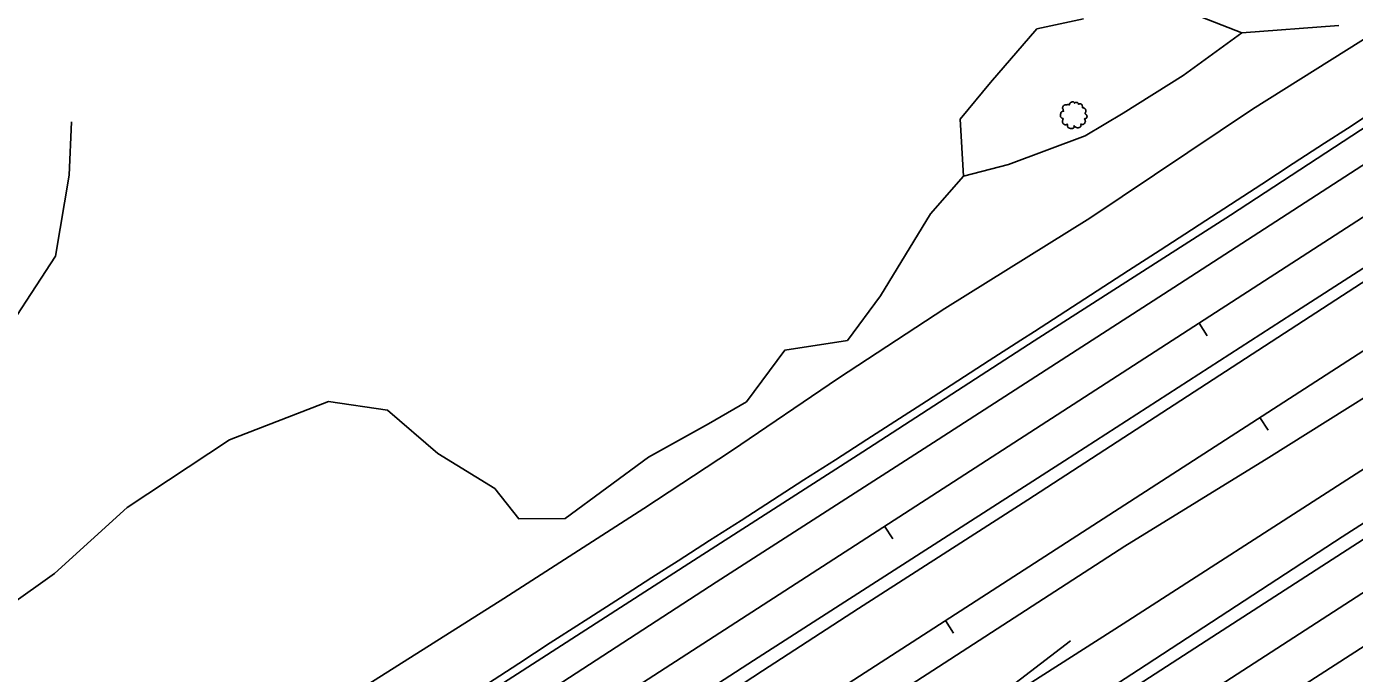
# Model space of a CAD drawing. Extents: x 1901471 to 1963503, y 756461 to 799997.
# Drawn here: x 1921162 to 1921516.9, y 768010.3 to 768183.1 of the extents above; entities that cross this region are included whole.
import ezdxf

# ---------------------------------------------------------------- set-up
doc = ezdxf.new("R2010")
doc.units = 0
for name, color, linetype in [('RD_DTM_BkLn1', 7, 'Continuous'), ('RD_EX_Fence_Other', 7, 'Continuous'), ('RD_EX_H2O', 7, 'Continuous'), ('RD_EX_Road', 7, 'Continuous'), ('RD_EX_VEG', 7, 'Continuous'), ('RD_HC_Cl', 7, 'Continuous'), ('RD_HC_Data_Tic', 7, 'Continuous')]:
    doc.layers.add(name, color=color, linetype=linetype)

# ---------------------------------------------------------------- blocks, each defined once
blk = doc.blocks.new('T2')
at = {"layer": 'RD_EX_VEG'}
for points in [[(0.05233333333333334, 7.213166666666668), (-0.24750000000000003, 7.238166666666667), (-0.5723333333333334, 7.138166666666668), (-0.8222500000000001, 7.038250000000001), (-1.0471666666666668, 6.963250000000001), (-1.2720833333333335, 6.863250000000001), (-1.5719166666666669, 6.688416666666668), (-1.7968333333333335, 6.488416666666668), (-1.9218333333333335, 6.2385833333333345), (-1.9718333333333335, 6.013666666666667), (-2.0217500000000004, 5.738833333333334), (-2.0217500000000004, 5.563833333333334), (-2.146666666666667, 5.538833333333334), (-2.296666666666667, 5.563833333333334), (-2.5465000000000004, 5.638833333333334), (-2.796416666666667, 5.638833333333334), (-3.0463333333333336, 5.638833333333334), (-3.3961666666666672, 5.613833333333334), (-3.7460000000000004, 5.613833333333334), (-4.020833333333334, 5.563833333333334), (-4.345750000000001, 5.513916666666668), (-4.720583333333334, 5.389000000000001), (-5.0704166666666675, 5.264000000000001), (-5.37025, 5.014083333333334), (-5.620166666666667, 4.539333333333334), (-5.745166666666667, 4.189500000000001), (-5.895083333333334, 3.9395833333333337), (-5.745166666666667, 3.489833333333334), (-5.570166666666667, 3.139916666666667), (-5.545250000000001, 2.9400000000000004), (-5.470250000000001, 2.5152500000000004), (-5.37025, 2.2903333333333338), (-5.245333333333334, 2.0903333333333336), (-5.320250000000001, 2.065416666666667), (-5.695166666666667, 2.015416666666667), (-5.995000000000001, 1.9155000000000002), (-6.419833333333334, 1.6905833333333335), (-6.644750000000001, 1.465666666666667), (-6.744750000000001, 1.1407500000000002), (-6.769666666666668, 0.7909166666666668), (-6.869583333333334, 0.5910833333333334), (-6.944583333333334, 0.3161666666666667), (-6.969583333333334, 0.2411666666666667), (-7.019583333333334, -0.08366666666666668), (-6.9195833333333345, -0.5335000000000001), (-6.894583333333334, -0.8833333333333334), (-6.769666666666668, -1.1082500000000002), (-6.619750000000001, -1.2830833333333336), (-6.444833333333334, -1.5330000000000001), (-6.045000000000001, -1.7579166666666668), (-5.7201666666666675, -1.8579166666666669), (-5.520250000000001, -1.8828333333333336), (-5.695166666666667, -2.382666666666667), (-5.745166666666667, -2.7325000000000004), (-5.870083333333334, -3.132333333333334), (-5.870083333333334, -3.2072500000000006), (-5.920000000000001, -3.682083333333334), (-5.770166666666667, -4.007000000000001), (-5.695166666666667, -4.38175), (-5.520250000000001, -4.606666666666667), (-5.245333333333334, -4.906583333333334), (-4.9205000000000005, -5.131416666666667), (-4.420666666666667, -5.256416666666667), (-4.020833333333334, -5.231416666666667), (-3.4460833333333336, -5.056500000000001), (-3.1962500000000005, -4.9815000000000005), (-3.2212500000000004, -5.156416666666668), (-3.1962500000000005, -5.531333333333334), (-3.1962500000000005, -5.956083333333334), (-3.0463333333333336, -6.280916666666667), (-2.946333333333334, -6.555833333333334), (-2.796416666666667, -6.805750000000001), (-2.4715000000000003, -7.030583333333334), (-2.07175, -7.1055833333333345), (-1.6469166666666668, -7.2555000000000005), (-1.1970833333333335, -7.330500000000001), (-0.6973333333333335, -7.355500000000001), (-0.09758333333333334, -7.205583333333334), (0.17725000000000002, -7.080583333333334), (0.27725000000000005, -6.905666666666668), (0.47716666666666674, -6.530833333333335), (0.4271666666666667, -6.3059166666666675), (0.4521666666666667, -5.706166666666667), (0.5520833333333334, -5.881166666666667), (0.7270833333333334, -6.231000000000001), (1.2268333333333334, -6.530833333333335), (1.626666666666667, -6.705750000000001), (2.101416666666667, -6.8557500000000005), (2.4013333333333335, -6.930666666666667), (2.8760833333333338, -6.8557500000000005), (3.2510000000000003, -6.780750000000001), (3.6257500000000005, -6.655750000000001), (3.9256666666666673, -6.380916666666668), (4.100583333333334, -6.106000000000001), (4.1505833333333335, -5.831166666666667), (4.2255, -5.456333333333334), (4.275500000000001, -5.281416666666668)], [(4.275500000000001, -5.281416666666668), (4.200583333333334, -5.106416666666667), (4.1505833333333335, -4.856583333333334), (4.2255, -4.881583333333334), (4.4004166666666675, -4.931583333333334), (4.675333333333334, -5.056500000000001), (4.900250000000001, -5.131416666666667), (5.225083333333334, -5.106416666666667), (5.500000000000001, -5.006500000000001), (5.949750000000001, -4.731583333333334), (6.224666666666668, -4.256833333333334), (6.499500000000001, -3.8570000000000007), (6.5745000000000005, -3.5321666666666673), (6.524500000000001, -3.3072500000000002), (6.499500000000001, -2.8075000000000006), (6.299583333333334, -2.5575833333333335), (6.249583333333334, -2.432666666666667), (6.1496666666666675, -2.0328333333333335), (6.224666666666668, -1.9828333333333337), (6.499500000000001, -1.9328333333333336), (6.874333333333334, -1.8079166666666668), (7.149250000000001, -1.6830000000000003), (7.374166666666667, -1.5080000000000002), (7.449083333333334, -1.2830833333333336), (7.424166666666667, -0.8833333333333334), (7.4740833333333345, -0.48350000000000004), (7.399166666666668, -0.3335), (7.299166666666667, -0.1836666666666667), (7.224166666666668, 0.016333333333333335), (7.074250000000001, 0.16616666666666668), (6.974333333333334, 0.3161666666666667), (6.874333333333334, 0.41608333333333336), (6.749416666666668, 0.5660833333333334), (6.5745000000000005, 0.6910000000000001), (6.424583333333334, 0.7410000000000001), (6.374583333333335, 0.8909166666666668), (6.524500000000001, 1.0908333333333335), (6.5745000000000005, 1.1907500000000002), (6.599416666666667, 1.4156666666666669), (6.824416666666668, 1.7655000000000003), (6.874333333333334, 2.1653333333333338), (6.824416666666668, 2.590166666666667), (6.774416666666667, 2.8650833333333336), (6.624416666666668, 3.139916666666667), (6.424583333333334, 3.3898333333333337), (6.299583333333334, 3.5647500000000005), (6.124666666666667, 3.689666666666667), (5.799833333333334, 3.814666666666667), (5.549916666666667, 3.864583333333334), (5.200083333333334, 3.864583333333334), (5.000166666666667, 3.9145833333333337), (5.025166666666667, 3.964583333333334), (5.025166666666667, 4.1145000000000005), (5.025166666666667, 4.389416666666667), (4.950166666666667, 4.839166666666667), (4.800250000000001, 5.339), (4.800250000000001, 5.364000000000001), (4.7002500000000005, 5.613833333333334), (4.475416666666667, 5.813750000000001), (4.3005, 5.913666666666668), (4.100583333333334, 6.038666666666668), (3.850666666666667, 6.063666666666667), (3.5508333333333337, 6.063666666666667), (3.2759166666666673, 6.013666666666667), (3.0760000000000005, 5.913666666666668), (2.9010833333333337, 5.788750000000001), (2.8260833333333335, 5.938666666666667), (2.726166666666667, 6.2385833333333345), (2.676166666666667, 6.3885000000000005), (2.52625, 6.563416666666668), (2.301416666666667, 6.7633333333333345), (1.8515000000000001, 6.888250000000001), (1.2268333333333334, 6.813333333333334), (0.9269166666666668, 6.613416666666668), (0.7770000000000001, 6.438500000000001), (0.7270833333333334, 6.563416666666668), (0.5270833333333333, 6.7633333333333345), (0.4271666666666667, 6.938250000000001), (0.25225000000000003, 7.063250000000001), (0.10233333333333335, 7.163166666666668), (0.0023333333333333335, 7.213166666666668)]]:
    blk.add_spline(points, degree=3, dxfattribs=at)

msp = doc.modelspace()

# ---------------------------------------------------------------- linework, layer by layer
at = {"layer": 'RD_DTM_BkLn1'}
msp.add_lwpolyline([(1921285.1895246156, 768007.5336814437), (1921293.570989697, 768012.9878387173), (1921301.9524547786, 768018.4419959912), (1921303.8658295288, 768019.6871060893), (1921312.2795193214, 768025.0917034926), (1921320.693209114, 768030.4963008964), (1921329.1068989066, 768035.9008982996), (1921336.094956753, 768040.3897302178), (1921344.5110092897, 768045.7898687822), (1921352.9270618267, 768051.190007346), (1921361.3431143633, 768056.5901459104), (1921369.7591669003, 768061.9902844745), (1921378.1752194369, 768067.3904230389), (1921386.591271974, 768072.790561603), (1921394.0790194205, 768077.595055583), (1921402.4776893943, 768083.0216377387), (1921410.876359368, 768088.4482198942), (1921419.275029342, 768093.8748020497), (1921427.6736993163, 768099.3013842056), (1921431.3215218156, 768101.6583298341), (1921439.7171942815, 768107.0894711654), (1921448.1128667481, 768112.5206124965), (1921456.5085392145, 768117.9517538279), (1921464.9042116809, 768123.3828951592), (1921473.2998841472, 768128.8140364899), (1921475.3409240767, 768130.1343805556), (1921483.7291874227, 768135.5781522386), (1921492.1174507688, 768141.0219239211), (1921500.505714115, 768146.4656956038), (1921508.8939774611, 768151.9094672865), (1921515.004251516, 768155.8748812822), (1921523.3749406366, 768161.3449697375)], dxfattribs=at)
at = {"layer": 'RD_EX_Fence_Other'}
msp.add_lwpolyline([(1921441.0100000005, 768019.0000000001), (1921406.2000000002, 767992.3600000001), (1921455.0200000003, 768023.57), (1921514.8000000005, 768062.0400000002), (1921573.7600000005, 768099.9100000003), (1921620.8000000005, 768130.2600000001), (1921669.8400000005, 768161.9400000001), (1921723.8000000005, 768196.81), (1921777.7800000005, 768232.06), (1921835.6800000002, 768269.6900000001), (1921889.3200000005, 768304.1000000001), (1921946.3300000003, 768340.83), (1921999.3200000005, 768374.9100000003), (1922029.4000000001, 768394.4000000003), (1922095.0300000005, 768436.7300000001), (1922149.9700000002, 768472.3), (1922221.9600000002, 768518.7200000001), (1922293.8700000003, 768565.05), (1922344.4800000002, 768598.05), (1922306.2700000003, 768578.0200000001)], dxfattribs=at)
at = {"layer": 'RD_EX_H2O'}
for points in [[(1921153.7200000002, 767845.9000000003), (1921209.4700000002, 767881.3), (1921264.8100000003, 767918.1400000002), (1921318.3600000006, 767953.56), (1921372.2600000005, 767990.4900000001), (1921404.2100000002, 768011.07), (1921455.4700000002, 768044.2800000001), (1921493.9600000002, 768067.9900000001), (1921541.9900000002, 768098.06), (1921587.6800000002, 768127.0000000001), (1921634.5600000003, 768157.6800000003), (1921687.7600000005, 768191.8500000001), (1921734.4200000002, 768221.3600000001), (1921783.4100000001, 768253.5400000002), (1921845.39, 768293.6400000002), (1921902.1900000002, 768332.0000000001), (1921955.7500000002, 768367.7700000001), (1922021.3300000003, 768409.6100000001), (1922087.6300000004, 768450.3900000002)], [(1921122.7400000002, 767922.6600000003), (1921184.7200000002, 767963.07), (1921242.3200000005, 768000.5200000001), (1921289.5500000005, 768030.31), (1921326.9500000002, 768054.4000000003), (1921350.3800000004, 768069.7800000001), (1921378.9600000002, 768089.1600000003), (1921407.4300000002, 768107.7400000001), (1921446.1600000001, 768131.8900000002), (1921489.6200000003, 768161.0300000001), (1921523.14, 768182.0400000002), (1921558.0500000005, 768206.1200000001), (1921596.0100000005, 768231.4200000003), (1921638.0200000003, 768260.2100000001), (1921700.0300000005, 768297.8600000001)]]:
    msp.add_lwpolyline(points, dxfattribs=at)
at = {"layer": 'RD_EX_Road'}
for points in [[(1921985.5700000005, 768457.3900000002), (1921911.8600000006, 768409.6800000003), (1921847.0800000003, 768367.6100000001), (1921788.4700000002, 768329.7500000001), (1921738.2000000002, 768297.4200000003), (1921686.7500000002, 768264.1700000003), (1921630.9300000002, 768228.0200000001), (1921582.4300000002, 768196.8400000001), (1921532.3400000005, 768164.4400000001), (1921483.7300000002, 768132.6800000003), (1921431.2300000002, 768099.1200000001), (1921385.5100000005, 768069.4700000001), (1921340.2300000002, 768040.4800000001), (1921280.1700000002, 768001.8), (1921242.2900000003, 767976.9200000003), (1921197.0400000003, 767947.8400000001), (1921150.7400000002, 767917.6500000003)], [(1921991.7500000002, 768451.55), (1921925.5000000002, 768408.7300000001), (1921861.8100000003, 768367.6000000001), (1921806.4400000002, 768331.4200000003), (1921742.9000000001, 768290.57), (1921675.5300000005, 768246.9500000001), (1921601.5700000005, 768199.3), (1921533.9700000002, 768155.6300000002), (1921468.5700000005, 768113.3800000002), (1921404.4000000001, 768071.9900000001), (1921346.3300000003, 768034.6800000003), (1921291.0900000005, 767998.7900000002), (1921234.7900000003, 767962.32), (1921178.2000000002, 767925.5900000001), (1921119.8100000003, 767887.9500000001)], [(1921158.6100000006, 767882.2400000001), (1921202.8100000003, 767910.31), (1921253.5600000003, 767942.8900000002), (1921301.0000000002, 767973.2900000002), (1921358.6700000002, 768011.0200000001), (1921384.3100000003, 768027.6900000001), (1921429.6100000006, 768056.7000000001), (1921477.2900000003, 768087.6100000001), (1921527.4000000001, 768120.1900000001), (1921581.7400000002, 768155.4200000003), (1921634.8500000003, 768189.31), (1921690.0800000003, 768224.7600000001), (1921751.9000000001, 768264.9800000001), (1921819.9000000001, 768308.55), (1921881.1000000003, 768348.2500000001), (1921939.5600000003, 768385.9400000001), (1922005.9300000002, 768428.7000000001), (1922037.8200000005, 768449.2800000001)], [(1921155.4300000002, 767883.8900000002), (1921196.1200000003, 767910.2200000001), (1921243.4800000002, 767940.7400000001), (1921294.8000000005, 767973.9700000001), (1921356.2700000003, 768013.7200000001), (1921379.39, 768028.6400000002), (1921439.3800000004, 768067.1100000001), (1921500.1100000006, 768106.2600000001), (1921555.8200000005, 768142.0400000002), (1921615.8700000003, 768181.0300000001), (1921673.8500000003, 768218.4000000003), (1921735.7700000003, 768258.5200000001), (1921795.8400000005, 768297.2100000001), (1921866.6800000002, 768342.9100000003), (1921925.6800000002, 768381.05), (1922003.7700000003, 768431.4300000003), (1922030.7400000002, 768448.7900000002)], [(1921132.6300000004, 767796.6800000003), (1921179.0500000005, 767826.6400000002), (1921237.6800000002, 767864.2700000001), (1921287.5600000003, 767896.4700000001), (1921339.0200000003, 767929.6100000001), (1921390.4100000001, 767962.8700000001), (1921478.7900000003, 768020.0000000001), (1921547.0700000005, 768064.0900000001), (1921580.5500000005, 768085.6800000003), (1921647.2600000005, 768128.9000000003), (1921714.5800000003, 768172.4500000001), (1921779.3800000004, 768214.32), (1921849.4800000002, 768259.3400000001), (1921921.9000000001, 768305.9500000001), (1921990.9400000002, 768350.56), (1922040.7200000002, 768382.7600000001), (1922083.2000000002, 768410.2600000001)], [(1921147.5000000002, 767810.2600000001), (1921187.0100000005, 767835.7400000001), (1921233.9900000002, 767866.3400000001), (1921273.7000000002, 767891.83), (1921327.3100000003, 767926.3400000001), (1921388.2500000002, 767965.2400000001), (1921459.1200000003, 768011.3), (1921513.6200000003, 768046.81), (1921569.7600000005, 768082.8600000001), (1921622.8100000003, 768117.2000000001), (1921678.5600000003, 768153.2600000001), (1921741.3400000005, 768193.7800000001), (1921808.8000000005, 768237.2800000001), (1921881.3100000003, 768283.81), (1921955.1800000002, 768331.5900000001), (1922038.1700000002, 768385.4600000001), (1922066.7900000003, 768403.6700000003)], [(1922054.7300000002, 768363.1300000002), (1922018.4600000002, 768339.4400000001), (1921965.5700000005, 768305.55), (1921911.2600000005, 768270.4800000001), (1921862.3500000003, 768239.0000000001), (1921810.0700000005, 768205.3600000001), (1921761.2300000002, 768173.8400000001), (1921715.0200000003, 768144.1400000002), (1921664.3500000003, 768111.56), (1921617.4100000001, 768081.05), (1921573.5800000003, 768052.7100000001), (1921531.7400000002, 768025.5000000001), (1921479.6800000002, 767991.9100000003), (1921404.1200000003, 767942.9900000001), (1921362.7100000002, 767916.1200000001), (1921311.8100000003, 767883.4500000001), (1921263.2100000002, 767852.1700000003), (1921224.4000000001, 767827.2800000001), (1921186.39, 767802.82), (1921145.7200000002, 767776.33)]]:
    msp.add_lwpolyline(points, dxfattribs=at)
at = {"layer": 'RD_EX_VEG'}
for points in [[(1921512.6600000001, 768183.3500000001), (1921486.8000000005, 768181.3800000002), (1921463.2700000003, 768190.6800000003)], [(1921444.4800000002, 768185.1200000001), (1921432.0100000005, 768182.4300000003), (1921419.5700000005, 768168.1300000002), (1921411.4900000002, 768158.32), (1921412.4300000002, 768143.1100000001), (1921403.5900000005, 768133.1000000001), (1921390.2100000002, 768111.1300000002), (1921381.3500000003, 768099.2200000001), (1921364.6000000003, 768096.6200000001), (1921354.3500000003, 768082.81), (1921344.2500000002, 768076.9900000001), (1921328.1700000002, 768068.1100000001), (1921305.9500000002, 768051.6500000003), (1921293.5500000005, 768051.6000000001), (1921287.1300000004, 768059.7200000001), (1921271.9000000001, 768069.06), (1921258.4100000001, 768080.6000000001), (1921242.7100000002, 768082.9700000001), (1921216.2600000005, 768072.6700000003), (1921188.9100000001, 768054.6400000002), (1921169.4400000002, 768037.0300000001), (1921144.5100000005, 768019.3)], [(1921486.8000000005, 768181.3800000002), (1921471.0900000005, 768169.9800000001), (1921455.0500000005, 768159.9300000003), (1921444.9100000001, 768153.9100000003), (1921424.4500000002, 768146.2400000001), (1921412.4300000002, 768143.1100000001)], [(1921152.7900000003, 768095.9700000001), (1921169.7200000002, 768121.7500000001), (1921173.3500000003, 768143.4200000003), (1921173.9900000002, 768157.6200000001)]]:
    msp.add_lwpolyline(points, dxfattribs=at)
at = {"layer": 'RD_HC_Cl'}
for p, q in [((1926729.5176193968, 771495.9286460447), (1917217.2707724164, 765354.9153898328)), ((1926745.7566169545, 771470.7766377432), (1917232.2344163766, 765328.8252854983)), ((1925391.9794752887, 770532.94101177), (1917300.1886650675, 765307.3052403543))]:
    msp.add_line(p, q, dxfattribs=at)
at = {"layer": 'RD_HC_Data_Tic'}
for p, q in [((1921475.3292090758, 768103.8761480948), (1921477.4987341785, 768100.5156182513)), ((1921491.59708237, 768078.6794125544), (1921493.7666360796, 768075.3189011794)), ((1921391.3159629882, 768049.6380205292), (1921393.4854880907, 768046.2774906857)), ((1921407.5842979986, 768024.4405698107), (1921409.7538517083, 768021.0800584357))]:
    msp.add_line(p, q, dxfattribs=at)

# ---------------------------------------------------------------- block references
at = {"layer": 'RD_EX_VEG', "xscale": 0.4921259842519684, "yscale": 0.4921259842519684}
msp.add_blockref('T2', (1921441.7200000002, 768159.4400000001), dxfattribs=at)

doc.saveas('drawing.dxf')
